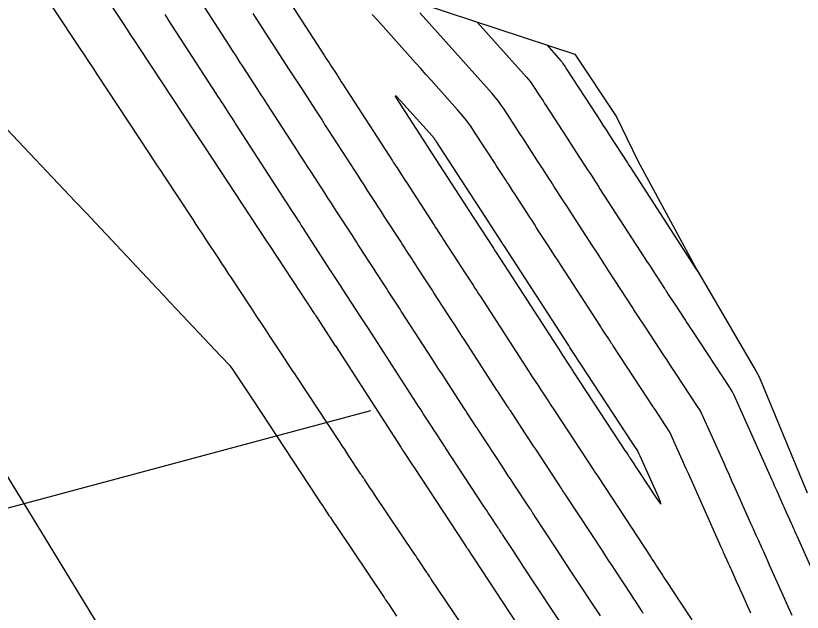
# Model space of a CAD drawing. Extents: x 954385 to 988206, y 1868364 to 1924553.
# Drawn here: x 956928.5 to 956992, y 1921252.7 to 1921300.9 of the extents above; entities that cross this region are included whole.
import ezdxf

# ---------------------------------------------------------------- set-up
doc = ezdxf.new("R2010")
doc.units = 0
for name, color, linetype in [('Default', 7, 'Continuous'), ('Ex_Major Contours', 7, 'Continuous'), ('Ex_Minor Contours', 7, 'Continuous'), ('Perimeter', 7, 'Continuous'), ('Slopes', 7, 'Continuous')]:
    doc.layers.add(name, color=color, linetype=linetype)

msp = doc.modelspace()

# ---------------------------------------------------------------- linework, layer by layer
at = {"layer": 'Default'}
msp.add_line((957221.14, 1920784.239), (956045.796, 1922705.182), dxfattribs=at)
at = {"layer": 'Ex_Major Contours'}
for points in [[(956966.852, 1921248.179), (956962.031, 1921255.356), (956962.002, 1921255.399), (956961.974, 1921255.442), (956961.945, 1921255.485), (956961.916, 1921255.528), (956961.754, 1921255.77), (956961.736, 1921255.796), (956961.701, 1921255.848), (956961.683, 1921255.875), (956961.099, 1921256.745), (956961, 1921256.893), (956960.9, 1921257.041), (956960.801, 1921257.189), (956960.701, 1921257.338), (956957.443, 1921262.188), (956957.359, 1921262.314), (956957.275, 1921262.439), (956957.191, 1921262.565), (956957.107, 1921262.691), (956956.656, 1921263.368), (956956.63, 1921263.407), (956956.605, 1921263.446), (956956.579, 1921263.484), (956956.553, 1921263.523), (956956.45, 1921263.677), (956956.424, 1921263.716), (956956.398, 1921263.754), (956956.373, 1921263.793), (956956.347, 1921263.832), (956955.357, 1921265.335), (956955.183, 1921265.598), (956955.01, 1921265.861), (956954.836, 1921266.125), (956954.662, 1921266.388), (956951.054, 1921271.858), (956950.972, 1921271.983), (956950.89, 1921272.107), (956950.808, 1921272.232), (956950.726, 1921272.356), (956950.397, 1921272.854), (956950.315, 1921272.979), (956950.233, 1921273.103), (956950.15, 1921273.228), (956950.068, 1921273.352), (956948.997, 1921274.978), (956948.721, 1921275.396), (956948.446, 1921275.814), (956947.895, 1921276.651), (956947.757, 1921276.86), (956947.619, 1921277.069), (956947.481, 1921277.278), (956947.343, 1921277.487), (956945.899, 1921279.676), (956945.64, 1921280.068), (956945.381, 1921280.46), (956945.123, 1921280.852), (956944.865, 1921281.245), (956943.831, 1921282.814), (956943.573, 1921283.206), (956943.315, 1921283.598), (956943.056, 1921283.991), (956942.798, 1921284.383), (956940.479, 1921287.905), (956940.179, 1921288.361), (956939.879, 1921288.817), (956939.578, 1921289.273), (956939.277, 1921289.728), (956935.058, 1921296.125), (956934.714, 1921296.647), (956934.369, 1921297.169), (956934.025, 1921297.691), (956933.679, 1921298.212), (956929.538, 1921304.471)], [(956949.142, 1921304.202), (956953.402, 1921297.624), (956953.526, 1921297.433), (956953.649, 1921297.242), (956953.773, 1921297.051), (956953.896, 1921296.861), (956954.39, 1921296.097), (956954.513, 1921295.906), (956954.637, 1921295.715), (956954.76, 1921295.524), (956954.884, 1921295.333), (956958.896, 1921289.124), (956958.988, 1921288.983), (956959.079, 1921288.841), (956959.171, 1921288.7), (956959.262, 1921288.559), (956959.628, 1921287.993), (956959.72, 1921287.852), (956959.811, 1921287.71), (956959.903, 1921287.569), (956959.994, 1921287.428), (956962.258, 1921283.933), (956962.376, 1921283.751), (956962.494, 1921283.569), (956962.73, 1921283.204), (956962.789, 1921283.113), (956962.848, 1921283.022), (956962.907, 1921282.93), (956962.966, 1921282.839), (956964.222, 1921280.901), (956964.369, 1921280.673), (956964.517, 1921280.445), (956964.664, 1921280.217), (956964.812, 1921279.989), (956965.402, 1921279.077), (956965.549, 1921278.849), (956965.697, 1921278.622), (956965.844, 1921278.394), (956965.992, 1921278.166), (956969.905, 1921272.119), (956969.928, 1921272.083), (956969.952, 1921272.047), (956969.975, 1921272.011), (956969.998, 1921271.975), (956970.186, 1921271.689), (956970.647, 1921270.983), (956970.732, 1921270.854), (956970.817, 1921270.724), (956970.902, 1921270.595), (956970.986, 1921270.465), (956971.511, 1921269.665), (956971.627, 1921269.488), (956971.743, 1921269.312), (956971.859, 1921269.135), (956971.975, 1921268.959), (956975.149, 1921264.121), (956975.171, 1921264.088), (956975.215, 1921264.021), (956975.237, 1921263.988), (956975.385, 1921263.763), (956975.439, 1921263.681), (956975.493, 1921263.599), (956979.752, 1921257.108), (956979.869, 1921256.929), (956979.987, 1921256.75), (956980.104, 1921256.57), (956980.222, 1921256.391), (956980.697, 1921255.667), (956980.812, 1921255.491), (956980.927, 1921255.316), (956981.042, 1921255.14), (956981.157, 1921254.965), (956981.803, 1921253.978), (956981.869, 1921253.879), (956981.999, 1921253.679), (956982.065, 1921253.579), (956983.056, 1921252.069)], [(956987.829, 1921252.594), (956987.563, 1921253.189), (956987.119, 1921254.181), (956987.03, 1921254.379), (956986.942, 1921254.577), (956986.853, 1921254.776), (956986.764, 1921254.974), (956986.368, 1921255.862), (956986.29, 1921256.036), (956986.212, 1921256.21), (956986.134, 1921256.384), (956986.056, 1921256.558), (956985.638, 1921257.492), (956985.588, 1921257.603), (956985.539, 1921257.714), (956985.415, 1921257.991), (956985.341, 1921258.157), (956982.787, 1921263.865), (956982.636, 1921264.204), (956982.485, 1921264.542), (956982.333, 1921264.881), (956982.182, 1921265.219), (956981.288, 1921267.218), (956981.28, 1921267.235), (956981.272, 1921267.25), (956981.263, 1921267.266), (956981.254, 1921267.281), (956981.185, 1921267.386), (956981.048, 1921267.594), (956980.999, 1921267.669), (956980.95, 1921267.744), (956980.096, 1921269.045), (956979.945, 1921269.274), (956979.795, 1921269.503), (956979.644, 1921269.732), (956979.494, 1921269.962), (956976.711, 1921274.203), (956976.651, 1921274.294), (956976.592, 1921274.385), (956976.443, 1921274.612), (956976.384, 1921274.703), (956976.354, 1921274.748), (956975.943, 1921275.377), (956975.865, 1921275.497), (956975.786, 1921275.617), (956975.708, 1921275.737), (956975.63, 1921275.857), (956972.219, 1921281.128), (956972.032, 1921281.417), (956971.846, 1921281.706), (956971.659, 1921281.994), (956971.472, 1921282.283), (956970.725, 1921283.438), (956970.538, 1921283.726), (956970.351, 1921284.015), (956970.164, 1921284.304), (956969.977, 1921284.592), (956968.902, 1921286.253), (956968.764, 1921286.466), (956968.625, 1921286.68), (956968.28, 1921287.214), (956968.141, 1921287.428), (956968.072, 1921287.535), (956967.59, 1921288.279), (956967.487, 1921288.439), (956967.383, 1921288.598), (956967.28, 1921288.758), (956967.177, 1921288.918), (956965.531, 1921291.458), (956965.213, 1921291.928), (956964.878, 1921292.385), (956964.526, 1921292.828), (956964.156, 1921293.258), (956962.426, 1921295.191), (956962.011, 1921295.654), (956961.596, 1921296.117), (956961.182, 1921296.58), (956960.767, 1921297.044), (956958.999, 1921299.019), (956958.566, 1921299.502), (956958.133, 1921299.985), (956957.7, 1921300.469), (956957.266, 1921300.952)]]:
    msp.add_lwpolyline(points, dxfattribs=at)
at = {"layer": 'Ex_Minor Contours'}
for points in [[(956932.949, 1921306.558), (956937.092, 1921300.301), (956937.437, 1921299.779), (956937.782, 1921299.257), (956938.126, 1921298.735), (956938.471, 1921298.213), (956942.864, 1921291.553), (956943.078, 1921291.229), (956943.291, 1921290.905), (956943.504, 1921290.581), (956943.718, 1921290.257), (956948.617, 1921282.817), (956948.705, 1921282.683), (956948.794, 1921282.549), (956948.882, 1921282.415), (956948.97, 1921282.281), (956952.065, 1921277.586), (956952.14, 1921277.472), (956952.17, 1921277.426), (956952.523, 1921276.892), (956952.583, 1921276.801), (956952.643, 1921276.71), (956952.703, 1921276.618), (956952.762, 1921276.527), (956954.271, 1921274.199), (956954.284, 1921274.179), (956959.573, 1921266.004), (956959.687, 1921265.828), (956959.716, 1921265.784), (956959.744, 1921265.74), (956960.575, 1921264.469), (956960.586, 1921264.453), (956964.715, 1921258.159), (956964.799, 1921258.029), (956964.884, 1921257.9), (956964.906, 1921257.868), (956964.927, 1921257.835), (956964.948, 1921257.803), (956964.97, 1921257.771), (956965.191, 1921257.437), (956965.206, 1921257.414), (956965.435, 1921257.065), (956965.493, 1921256.977), (956970.674, 1921249.079)], [(956975.686, 1921252.373), (956973.308, 1921255.997), (956973.01, 1921256.452), (956972.711, 1921256.907), (956972.412, 1921257.363), (956972.113, 1921257.818), (956970.349, 1921260.507), (956970.307, 1921260.572), (956970.236, 1921260.68), (956970.207, 1921260.723), (956970.179, 1921260.766), (956970.086, 1921260.906), (956970.065, 1921260.937), (956970.045, 1921260.967), (956970.025, 1921260.998), (956970.005, 1921261.028), (956968.699, 1921263.019), (956968.474, 1921263.361), (956968.25, 1921263.703), (956968.026, 1921264.045), (956967.801, 1921264.387), (956965.786, 1921267.459), (956965.742, 1921267.526), (956965.699, 1921267.593), (956965.655, 1921267.659), (956965.611, 1921267.726), (956965.262, 1921268.26), (956964.963, 1921268.718), (956964.898, 1921268.817), (956964.834, 1921268.916), (956964.77, 1921269.015), (956964.706, 1921269.113), (956963.195, 1921271.447), (956962.922, 1921271.869), (956962.649, 1921272.291), (956962.376, 1921272.713), (956962.103, 1921273.135), (956959.609, 1921276.99), (956959.504, 1921277.152), (956959.399, 1921277.314), (956959.294, 1921277.476), (956959.189, 1921277.638), (956958.769, 1921278.286), (956958.665, 1921278.448), (956958.56, 1921278.61), (956958.455, 1921278.773), (956958.35, 1921278.935), (956957.578, 1921280.125), (956957.418, 1921280.372), (956957.258, 1921280.619), (956957.098, 1921280.866), (956956.938, 1921281.113), (956956.298, 1921282.101), (956956.138, 1921282.348), (956955.978, 1921282.595), (956955.818, 1921282.842), (956955.658, 1921283.089), (956954.466, 1921284.932), (956954.214, 1921285.321), (956953.962, 1921285.711), (956953.71, 1921286.1), (956953.458, 1921286.49), (956952.321, 1921288.249), (956952.047, 1921288.673), (956951.774, 1921289.096), (956951.5, 1921289.519), (956951.227, 1921289.942), (956949.095, 1921293.238), (956948.813, 1921293.675), (956948.531, 1921294.111), (956948.248, 1921294.547), (956947.966, 1921294.984), (956946.836, 1921296.729), (956946.553, 1921297.165), (956946.271, 1921297.601), (956945.988, 1921298.037), (956945.706, 1921298.474), (956943.679, 1921301.605)], [(956973.18, 1921250.726), (956969.401, 1921256.487), (956969.237, 1921256.736), (956969.073, 1921256.986), (956968.909, 1921257.236), (956968.745, 1921257.486), (956967.778, 1921258.961), (956967.746, 1921259.008), (956967.707, 1921259.067), (956967.684, 1921259.103), (956967.539, 1921259.321), (956967.513, 1921259.361), (956967.486, 1921259.401), (956967.46, 1921259.442), (956967.433, 1921259.482), (956966.749, 1921260.524), (956966.626, 1921260.711), (956966.504, 1921260.899), (956966.381, 1921261.086), (956966.258, 1921261.273), (956963.186, 1921265.956), (956963.14, 1921266.027), (956963.093, 1921266.098), (956962.908, 1921266.381), (956962.445, 1921267.09), (956962.36, 1921267.22), (956962.275, 1921267.35), (956962.19, 1921267.48), (956962.106, 1921267.611), (956961.413, 1921268.682), (956961.269, 1921268.904), (956961.125, 1921269.126), (956960.982, 1921269.347), (956960.838, 1921269.569), (956956.947, 1921275.584), (956956.893, 1921275.666), (956956.84, 1921275.748), (956956.787, 1921275.83), (956956.734, 1921275.912), (956956.521, 1921276.241), (956956.415, 1921276.405), (956956.309, 1921276.569), (956954.858, 1921278.807), (956954.778, 1921278.93), (956954.699, 1921279.053), (956954.619, 1921279.176), (956954.539, 1921279.299), (956954.221, 1921279.791), (956954.141, 1921279.914), (956954.061, 1921280.037), (956953.982, 1921280.16), (956953.902, 1921280.283), (956951.668, 1921283.735), (956951.536, 1921283.94), (956951.403, 1921284.145), (956951.27, 1921284.35), (956951.138, 1921284.555), (956950.607, 1921285.376), (956950.475, 1921285.581), (956950.342, 1921285.786), (956950.209, 1921285.991), (956950.077, 1921286.197), (956946.232, 1921292.142), (956946.102, 1921292.344), (956945.972, 1921292.545), (956945.841, 1921292.747), (956945.711, 1921292.948), (956945.189, 1921293.754), (956945.059, 1921293.956), (956944.928, 1921294.157), (956944.798, 1921294.358), (956944.667, 1921294.56), (956940.79, 1921300.548), (956940.663, 1921300.745), (956940.535, 1921300.942)], [(956947.614, 1921301.045), (956947.859, 1921300.667), (956948.104, 1921300.288), (956950.561, 1921296.494), (956950.825, 1921296.085), (956951.09, 1921295.677), (956951.354, 1921295.268), (956951.619, 1921294.859), (956952.677, 1921293.223), (956952.941, 1921292.814), (956953.205, 1921292.405), (956953.47, 1921291.996), (956953.734, 1921291.587), (956956.177, 1921287.807), (956956.349, 1921287.542), (956956.52, 1921287.276), (956956.692, 1921287.011), (956956.864, 1921286.745), (956957.551, 1921285.683), (956957.723, 1921285.418), (956957.895, 1921285.153), (956958.066, 1921284.887), (956958.238, 1921284.622), (956959.595, 1921282.527), (956959.706, 1921282.356), (956959.817, 1921282.185), (956959.928, 1921282.014), (956960.038, 1921281.843), (956960.482, 1921281.158), (956960.593, 1921280.987), (956960.704, 1921280.816), (956960.815, 1921280.645), (956960.926, 1921280.474), (956961.645, 1921279.364), (956961.801, 1921279.122), (956961.958, 1921278.88), (956962.115, 1921278.637), (956962.271, 1921278.395), (956963.619, 1921276.312), (956963.896, 1921275.884), (956964.173, 1921275.456), (956964.45, 1921275.028), (956964.727, 1921274.6), (956967.305, 1921270.616), (956967.349, 1921270.549), (956967.393, 1921270.481), (956967.437, 1921270.414), (956967.481, 1921270.347), (956967.832, 1921269.809), (956968.129, 1921269.355), (956968.193, 1921269.257), (956968.258, 1921269.158), (956968.322, 1921269.06), (956968.386, 1921268.962), (956969.562, 1921267.17), (956969.779, 1921266.839), (956969.997, 1921266.507), (956970.214, 1921266.176), (956970.431, 1921265.845), (956972.577, 1921262.575), (956972.604, 1921262.533), (956972.632, 1921262.491), (956972.687, 1921262.408), (956972.715, 1921262.366), (956972.742, 1921262.325), (956972.839, 1921262.178), (956972.88, 1921262.116), (956972.921, 1921262.053), (956975.844, 1921257.598), (956976.096, 1921257.213), (956976.349, 1921256.829), (956976.601, 1921256.444), (956976.854, 1921256.059), (956978.191, 1921254.02), (956978.28, 1921253.885), (956978.368, 1921253.75), (956978.457, 1921253.615), (956978.545, 1921253.48), (956978.978, 1921252.819), (956979.026, 1921252.745), (956979.075, 1921252.671), (956979.123, 1921252.597)], [(956991.177, 1921252.396), (956990.881, 1921253.059), (956990.584, 1921253.721), (956989.35, 1921256.479), (956989.292, 1921256.609), (956989.234, 1921256.738), (956989.176, 1921256.868), (956989.118, 1921256.998), (956988.87, 1921257.554), (956988.82, 1921257.665), (956988.771, 1921257.776), (956988.721, 1921257.886), (956988.672, 1921257.997), (956988.474, 1921258.439), (956988.424, 1921258.55), (956988.375, 1921258.66), (956988.325, 1921258.771), (956988.276, 1921258.882), (956988.055, 1921259.374), (956988.002, 1921259.493), (956987.949, 1921259.612), (956987.896, 1921259.731), (956987.843, 1921259.85), (956986.567, 1921262.702), (956986.337, 1921263.217), (956986.106, 1921263.732), (956985.876, 1921264.247), (956985.646, 1921264.762), (956983.86, 1921268.756), (956983.846, 1921268.786), (956983.83, 1921268.816), (956983.813, 1921268.845), (956983.796, 1921268.873), (956983.701, 1921269.018), (956983.653, 1921269.09), (956983.574, 1921269.211), (956983.526, 1921269.283), (956981.82, 1921271.882), (956981.559, 1921272.28), (956981.298, 1921272.678), (956981.037, 1921273.075), (956980.776, 1921273.473), (956979.322, 1921275.689), (956979.266, 1921275.775), (956979.21, 1921275.86), (956979.154, 1921275.945), (956979.099, 1921276.03), (956978.868, 1921276.382), (956978.816, 1921276.462), (956978.763, 1921276.542), (956978.711, 1921276.622), (956978.659, 1921276.702), (956978.45, 1921277.022), (956978.397, 1921277.102), (956978.345, 1921277.183), (956978.293, 1921277.263), (956978.241, 1921277.343), (956976.373, 1921280.23), (956976.044, 1921280.738), (956975.715, 1921281.246), (956975.387, 1921281.754), (956975.058, 1921282.262), (956973.186, 1921285.155), (956973.048, 1921285.368), (956972.91, 1921285.581), (956972.772, 1921285.793), (956972.635, 1921286.006), (956972.068, 1921286.881), (956971.938, 1921287.082), (956971.808, 1921287.282), (956971.678, 1921287.483), (956971.548, 1921287.684), (956971.029, 1921288.486), (956970.899, 1921288.686), (956970.77, 1921288.887), (956970.64, 1921289.087), (956970.51, 1921289.288), (956969.605, 1921290.685), (956969.411, 1921290.985), (956969.217, 1921291.284), (956969.023, 1921291.584), (956968.829, 1921291.884), (956967.909, 1921293.304), (956967.685, 1921293.636), (956967.448, 1921293.958), (956967.199, 1921294.271), (956966.938, 1921294.575), (956961.384, 1921300.779), (956961.107, 1921301.088)], [(956965.732, 1921300.346), (956969.719, 1921295.892), (956969.872, 1921295.715), (956970.017, 1921295.532), (956970.156, 1921295.344), (956970.287, 1921295.15), (956970.796, 1921294.364), (956970.923, 1921294.167), (956971.051, 1921293.971), (956971.178, 1921293.774), (956971.305, 1921293.577), (956972.948, 1921291.041), (956973.138, 1921290.747), (956973.329, 1921290.452), (956973.519, 1921290.158), (956973.71, 1921289.864), (956974.698, 1921288.337), (956974.853, 1921288.099), (956975.007, 1921287.861), (956975.315, 1921287.385), (956975.392, 1921287.265), (956975.469, 1921287.146), (956975.546, 1921287.027), (956975.623, 1921286.908), (956979.255, 1921281.295), (956979.42, 1921281.04), (956979.585, 1921280.786), (956979.75, 1921280.531), (956979.915, 1921280.276), (956980.852, 1921278.828), (956980.878, 1921278.788), (956980.904, 1921278.748), (956980.93, 1921278.708), (956980.956, 1921278.668), (956981.087, 1921278.467), (956981.14, 1921278.387), (956981.166, 1921278.347), (956981.605, 1921277.676), (956981.687, 1921277.551), (956981.769, 1921277.426), (956981.851, 1921277.301), (956981.933, 1921277.175), (956982.544, 1921276.246), (956982.673, 1921276.049), (956982.802, 1921275.852), (956982.931, 1921275.656), (956983.06, 1921275.459), (956986.103, 1921270.823), (956986.131, 1921270.779), (956986.189, 1921270.691), (956986.337, 1921270.465), (956986.364, 1921270.424), (956986.388, 1921270.381), (956986.411, 1921270.337), (956986.432, 1921270.293), (956989.533, 1921263.358), (956989.63, 1921263.14), (956989.728, 1921262.922), (956989.825, 1921262.704), (956989.923, 1921262.486), (956990.345, 1921261.543), (956990.426, 1921261.36), (956990.508, 1921261.178), (956990.589, 1921260.995), (956990.671, 1921260.813), (956991.118, 1921259.812), (956991.161, 1921259.718), (956991.203, 1921259.623), (956991.287, 1921259.435), (956991.329, 1921259.341), (956991.371, 1921259.247), (956991.477, 1921259.01), (956991.526, 1921258.9), (956991.576, 1921258.789), (956993.981, 1921253.415)], [(956971.354, 1921298.491), (956972.501, 1921297.21), (956972.545, 1921297.159), (956972.587, 1921297.106), (956972.627, 1921297.052), (956972.664, 1921296.996), (956972.848, 1921296.713), (956972.957, 1921296.544), (956975.386, 1921292.794), (956975.637, 1921292.406), (956975.888, 1921292.018), (956976.139, 1921291.63), (956976.39, 1921291.242), (956977.864, 1921288.965), (956977.93, 1921288.864), (956978.028, 1921288.712), (956978.061, 1921288.662), (956983.456, 1921280.324), (956983.464, 1921280.311), (956983.648, 1921280.03)], [(956927.293, 1921292.172), (956933.305, 1921285.826), (956933.614, 1921285.5), (956933.923, 1921285.173), (956934.232, 1921284.845), (956934.54, 1921284.517), (956939.885, 1921278.822), (956940.4, 1921278.274), (956940.915, 1921277.727), (956941.43, 1921277.18), (956941.945, 1921276.633), (956945.007, 1921273.388), (956945.134, 1921273.254), (956945.165, 1921273.221), (956945.197, 1921273.187), (956945.656, 1921272.706), (956945.736, 1921272.619), (956945.811, 1921272.528), (956945.883, 1921272.434), (956945.95, 1921272.337), (956947.454, 1921270.06), (956947.506, 1921269.981), (956947.597, 1921269.842), (956947.61, 1921269.822), (956952.787, 1921261.967), (956952.886, 1921261.817), (956952.986, 1921261.666), (956953.086, 1921261.516), (956953.186, 1921261.365), (956953.77, 1921260.493), (956953.808, 1921260.436), (956953.854, 1921260.366), (956953.883, 1921260.324), (956954.168, 1921259.899), (956954.269, 1921259.748), (956954.371, 1921259.597), (956958.222, 1921253.857), (956958.252, 1921253.813), (956958.282, 1921253.769), (956958.311, 1921253.724), (956958.341, 1921253.68), (956958.511, 1921253.431), (956958.527, 1921253.408), (956958.573, 1921253.339), (956959.228, 1921252.363)]]:
    msp.add_lwpolyline(points, dxfattribs=at)
msp.add_lwpolyline([(956961.615, 1921290.442), (956961.638, 1921290.407), (956961.739, 1921290.251), (956961.75, 1921290.233), (956964.92, 1921285.339), (956965.007, 1921285.205), (956967.04, 1921282.067), (956967.112, 1921281.955), (956967.257, 1921281.731), (956972.505, 1921273.622), (956972.516, 1921273.604), (956973.347, 1921272.333), (956973.39, 1921272.268), (956973.518, 1921272.073), (956977.721, 1921265.668), (956977.732, 1921265.651), (956977.931, 1921265.349), (956977.964, 1921265.298), (956977.998, 1921265.247), (956978.031, 1921265.196), (956978.065, 1921265.145), (956980.193, 1921261.902), (956980.456, 1921261.523), (956980.572, 1921261.413), (956980.541, 1921261.57), (956980.365, 1921261.996), (956978.9, 1921265.269), (956978.826, 1921265.436), (956978.716, 1921265.681), (956978.713, 1921265.687), (956978.702, 1921265.704), (956978.476, 1921266.047), (956978.421, 1921266.131), (956978.255, 1921266.385), (956974.1, 1921272.717), (956974.056, 1921272.784), (956973.436, 1921273.732), (956973.332, 1921273.891), (956973.228, 1921274.051), (956973.124, 1921274.212), (956973.02, 1921274.372), (956968.022, 1921282.095), (956967.93, 1921282.237), (956967.815, 1921282.414), (956967.746, 1921282.52), (956965.736, 1921285.624), (956965.634, 1921285.781), (956965.524, 1921285.951), (956962.437, 1921290.717), (956962.395, 1921290.78), (956962.35, 1921290.842), (956962.302, 1921290.901), (956962.252, 1921290.959), (956961.845, 1921291.414), (956959.556, 1921293.972), (956959.247, 1921294.298), (956959.12, 1921294.389), (956959.173, 1921294.242), (956959.407, 1921293.858)], close=True, dxfattribs=at)
at = {"layer": 'Perimeter'}
msp.add_lwpolyline([(956961.179, 1921301.849), (956973.625, 1921297.742), (956976.973, 1921292.682), (956978.719, 1921289.135), (956983.478, 1921280.323), (956984.272, 1921278.957), (956988.254, 1921272.108), (956988.513, 1921271.681), (956992.386, 1921262.327)], dxfattribs=at)
at = {"layer": 'Slopes'}
msp.add_lwpolyline([(956957.131, 1921268.928), (956893.004, 1921251.745), (956897.246, 1921255.988), (956893.004, 1921251.745), (956898.799, 1921250.192)], dxfattribs=at)

doc.saveas('drawing.dxf')
